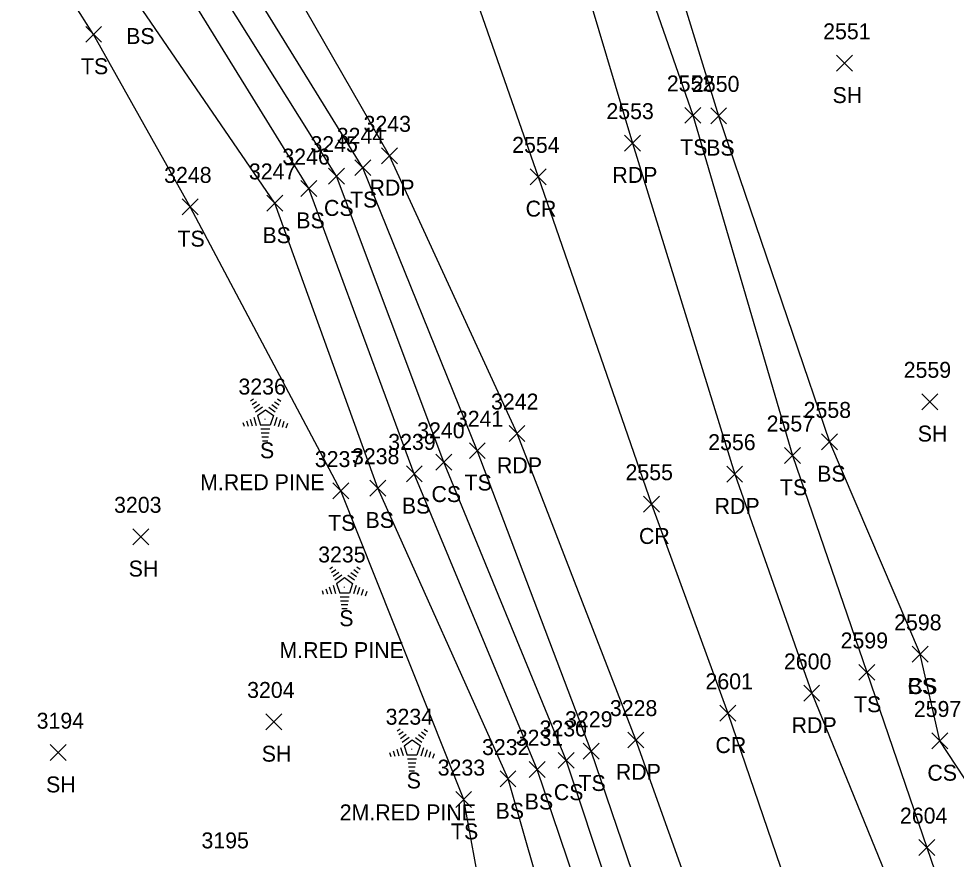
# Model space of a CAD drawing. Extents: x 1520648 to 1523413, y 732854 to 735518.
# Drawn here: x 1521803.3 to 1521920.9, y 733533.8 to 733639.3 of the extents above; entities that cross this region are included whole.
import ezdxf

# ---------------------------------------------------------------- set-up
doc = ezdxf.new("R2010")
doc.units = 0
for name, color, linetype in [('L_A', 7, 'Continuous'), ('L_C', 7, 'Continuous'), ('L_I', 7, 'Continuous'), ('L_TIC', 7, 'Continuous'), ('LELB', 7, 'Continuous'), ('LTC', 7, 'Continuous'), ('LWS', 7, 'Continuous'), ('P_A', 7, 'Continuous'), ('P_I', 7, 'Continuous'), ('P_TIC', 7, 'Continuous'), ('PET', 7, 'Continuous'), ('PRC', 7, 'Continuous')]:
    doc.layers.add(name, color=color, linetype=linetype)

msp = doc.modelspace()

# ---------------------------------------------------------------- linework, layer by layer
at = {"layer": 'L_TIC'}
for points in [[(1521811.74, 733636.3), (1521813.74, 733638.3)], [(1521813.74, 733636.3), (1521811.74, 733638.3)], [(1521905.93, 733632.68), (1521907.93, 733634.68)], [(1521907.93, 733632.68), (1521905.93, 733634.68)], [(1521886.89, 733626.14), (1521888.89, 733628.14)], [(1521888.89, 733626.14), (1521886.89, 733628.14)], [(1521890.13, 733626.08), (1521892.13, 733628.08)], [(1521892.13, 733626.08), (1521890.13, 733628.08)], [(1521845.49, 733619.57), (1521847.49, 733621.57)], [(1521847.49, 733619.57), (1521845.49, 733621.57)], [(1521842.19, 733618.52), (1521844.19, 733620.52)], [(1521844.19, 733618.52), (1521842.19, 733620.52)], [(1521838.72, 733616.96), (1521840.72, 733618.96)], [(1521840.72, 733616.96), (1521838.72, 733618.96)], [(1521823.84, 733614.66), (1521825.84, 733616.66)], [(1521825.84, 733614.66), (1521823.84, 733616.66)], [(1521834.47, 733615.1), (1521836.47, 733617.1)], [(1521836.47, 733615.1), (1521834.47, 733617.1)], [(1521916.61, 733590.2), (1521918.61, 733592.2)], [(1521918.61, 733590.2), (1521916.61, 733592.2)], [(1521904.05, 733585.17), (1521906.05, 733587.17)], [(1521906.05, 733585.17), (1521904.05, 733587.17)], [(1521859.86, 733584.06), (1521861.86, 733586.06)], [(1521861.86, 733584.06), (1521859.86, 733586.06)], [(1521855.67, 733582.61), (1521857.67, 733584.61)], [(1521857.67, 733582.61), (1521855.67, 733584.61)], [(1521899.41, 733583.46), (1521901.41, 733585.46)], [(1521901.41, 733583.46), (1521899.41, 733585.46)], [(1521851.96, 733581.16), (1521853.96, 733583.16)], [(1521853.96, 733581.16), (1521851.96, 733583.16)], [(1521847.4, 733579.36), (1521849.4, 733581.36)], [(1521849.4, 733579.36), (1521847.4, 733581.36)], [(1521842.74, 733579), (1521844.74, 733581)], [(1521844.74, 733579), (1521842.74, 733581)], [(1521817.64, 733573.26), (1521819.64, 733575.26)], [(1521819.64, 733573.26), (1521817.64, 733575.26)], [(1521915.4, 733558.51), (1521917.4, 733560.51)], [(1521917.4, 733558.51), (1521915.4, 733560.51)], [(1521915.4, 733558.51), (1521917.4, 733560.51)], [(1521917.4, 733558.51), (1521915.4, 733560.51)], [(1521908.7, 733556.24), (1521910.7, 733558.24)], [(1521910.7, 733556.24), (1521908.7, 733558.24)], [(1521834.33, 733550.03), (1521836.33, 733552.03)], [(1521836.33, 733550.03), (1521834.33, 733552.03)], [(1521917.87, 733547.64), (1521919.87, 733549.64)], [(1521919.87, 733547.64), (1521917.87, 733549.64)], [(1521807.28, 733546.17), (1521809.28, 733548.17)], [(1521809.28, 733546.17), (1521807.28, 733548.17)], [(1521874.14, 733546.35), (1521876.14, 733548.35)], [(1521876.14, 733546.35), (1521874.14, 733548.35)], [(1521871.02, 733545.2), (1521873.02, 733547.2)], [(1521873.02, 733545.2), (1521871.02, 733547.2)], [(1521867.37, 733544.03), (1521869.37, 733546.03)], [(1521869.37, 733544.03), (1521867.37, 733546.03)], [(1521863.71, 733542.86), (1521865.71, 733544.86)], [(1521865.71, 733542.86), (1521863.71, 733544.86)], [(1521858.15, 733540.28), (1521860.15, 733542.28)], [(1521860.15, 733540.28), (1521858.15, 733542.28)], [(1521916.26, 733534.26), (1521918.26, 733536.26)], [(1521918.26, 733534.26), (1521916.26, 733536.26)], [(1521916.26, 733534.26), (1521918.26, 733536.26)], [(1521918.26, 733534.26), (1521916.26, 733536.26)]]:
    msp.add_lwpolyline(points, dxfattribs=at)
at = {"layer": 'LELB'}
for points in [[(1522137.24, 733813.36), (1522122.6, 733811.13), (1522114.41, 733809.37), (1522103.71, 733801.78), (1522081.65, 733783.39), (1522057.76, 733761.39), (1522025.51, 733740.12), (1522002.63, 733729.98), (1521968.84, 733727.78), (1521950.73, 733720.72), (1521906.64, 733704.94), (1521891.21, 733698.66), (1521885.29, 733693.94), (1521882.26, 733692.45), (1521879.88, 733686.55), (1521877.46, 733681.69), (1521874.75, 733671.19), (1521879.86, 733650.22), (1521887.89, 733627.14), (1521900.41, 733584.46), (1521909.7, 733557.24), (1521917.26, 733535.26)], [(1521882.26, 733692.45), (1521877.38, 733687.58), (1521874.84, 733681.03), (1521874.75, 733671.19), (1521877.17, 733667.9), (1521883.93, 733650.52), (1521891.13, 733627.08), (1521905.05, 733586.17), (1521916.4, 733559.51)], [(1521886.12, 733515.05), (1521875.14, 733547.35), (1521860.86, 733585.06), (1521846.49, 733620.57), (1521828.87, 733649.15), (1521812.54, 733668.86), (1521809.11, 733672.39), (1521801.66, 733672.79), (1521790.92, 733669.52), (1521765.55, 733662.98), (1521730.32, 733653.15), (1521692.67, 733643.18), (1521658.49, 733634.29), (1521618.74, 733624.02), (1521569.84, 733609.89), (1521513.97, 733596.01), (1521446.41, 733578.79), (1521398.39, 733566.29), (1521367.26, 733558.11), (1521307.77, 733542.6)], [(1521879.84, 733511.18), (1521868.37, 733545.03), (1521852.96, 733582.16), (1521839.72, 733617.96), (1521822.84, 733645.34), (1521811.24, 733661.87), (1521806.64, 733667.18), (1521807.84, 733668.63), (1521807.72, 733669.91), (1521803.6, 733669.51), (1521796.92, 733667.03), (1521791.88, 733664.56), (1521768.96, 733651.98), (1521733.27, 733640.42), (1521696.36, 733629.32), (1521662.08, 733622), (1521619.41, 733620.27), (1521570.74, 733608.28), (1521513.84, 733593.12), (1521446.76, 733575.98), (1521400.95, 733553.88), (1521370.39, 733548.57), (1521314.23, 733532.31)], [(1521868.01, 733480.25), (1521883.35, 733495.14), (1521886.28, 733499.41), (1521885.5, 733508.7), (1521882.7, 733514), (1521872.02, 733546.2), (1521856.67, 733583.61), (1521843.19, 733619.52), (1521825.97, 733647.02), (1521810.38, 733667.29), (1521806.64, 733667.18)], [(1521871.83, 733519.09), (1521864.71, 733543.86), (1521848.4, 733580.36), (1521835.47, 733616.1), (1521818.38, 733641.09), (1521808.68, 733661.21), (1521805.46, 733665.64), (1521797.46, 733664.46), (1521792.12, 733661.49), (1521769.37, 733650.04), (1521733.75, 733638.1), (1521696.81, 733627.47), (1521663.27, 733618.63), (1521622.81, 733609.07), (1521581.54, 733594.8), (1521522.42, 733569.89), (1521464.29, 733534.94), (1521446.07, 733516.17)], [(1521857.14, 733499.78), (1521863.76, 733516.02), (1521859.15, 733541.28), (1521843.74, 733580), (1521824.84, 733615.66), (1521812.74, 733637.3), (1521799.92, 733657.41), (1521770.97, 733645.75), (1521735.51, 733632.15), (1521697.71, 733621.89), (1521665.54, 733611.79), (1521625.88, 733600.21), (1521581.54, 733594.8)], [(1521954.19, 733539.8), (1521935.1, 733536.56), (1521925.07, 733539.22), (1521918.87, 733548.64), (1521916.4, 733559.51)]]:
    msp.add_lwpolyline(points, dxfattribs=at)
at = {"layer": 'LTC'}
for p, q in [((1521832.41, 733591.31), (1521832.77, 733591.57)), ((1521832.62, 733590.84), (1521833.15, 733591.23)), ((1521832.83, 733590.38), (1521833.54, 733590.89)), ((1521833.04, 733589.91), (1521833.92, 733590.55)), ((1521834.7, 733590.51), (1521835.51, 733589.92)), ((1521835.07, 733590.85), (1521835.75, 733590.36)), ((1521835.44, 733591.2), (1521835.99, 733590.8)), ((1521835.81, 733591.55), (1521836.23, 733591.25)), ((1521833.27, 733589.46), (1521834.28, 733590.19)), ((1521833.27, 733589.46), (1521833.65, 733588.26)), ((1521834.28, 733590.19), (1521835.28, 733589.47)), ((1521835.28, 733589.47), (1521834.88, 733588.26)), ((1521831.45, 733588.59), (1521831.6, 733588.12)), ((1521831.9, 733588.81), (1521832.11, 733588.15)), ((1521832.36, 733589.02), (1521832.63, 733588.19)), ((1521832.81, 733589.24), (1521833.14, 733588.22)), ((1521834.88, 733588.26), (1521833.65, 733588.26)), ((1521835.71, 733589.2), (1521835.38, 733588.16)), ((1521836.16, 733588.95), (1521835.87, 733588.06)), ((1521836.6, 733588.7), (1521836.37, 733587.97)), ((1521837.05, 733588.45), (1521836.86, 733587.87)), ((1521834.85, 733587.76), (1521833.7, 733587.76)), ((1521834.76, 733587.26), (1521833.77, 733587.26)), ((1521834.68, 733586.76), (1521833.85, 733586.76)), ((1521834.6, 733586.26), (1521833.92, 733586.26)), ((1521842.36, 733570.23), (1521842.71, 733570.49)), ((1521845.76, 733570.47), (1521846.18, 733570.17)), ((1521842.57, 733569.77), (1521843.1, 733570.15)), ((1521842.78, 733569.3), (1521843.48, 733569.81)), ((1521842.99, 733568.84), (1521843.87, 733569.47)), ((1521844.64, 733569.43), (1521845.45, 733568.84)), ((1521845.01, 733569.78), (1521845.69, 733569.28)), ((1521845.39, 733570.13), (1521845.93, 733569.73)), ((1521842.76, 733568.16), (1521843.09, 733567.14)), ((1521843.21, 733568.38), (1521844.22, 733569.12)), ((1521843.21, 733568.38), (1521843.6, 733567.19)), ((1521844.22, 733569.12), (1521845.22, 733568.39)), ((1521845.22, 733568.39), (1521844.83, 733567.19)), ((1521845.66, 733568.12), (1521845.32, 733567.08)), ((1521841.39, 733567.51), (1521841.54, 733567.04)), ((1521841.85, 733567.73), (1521842.06, 733567.08)), ((1521842.3, 733567.95), (1521842.57, 733567.11)), ((1521844.83, 733567.19), (1521843.6, 733567.19)), ((1521846.1, 733567.87), (1521845.81, 733566.99)), ((1521846.55, 733567.62), (1521846.31, 733566.89)), ((1521846.99, 733567.37), (1521846.8, 733566.8)), ((1521844.79, 733566.69), (1521843.65, 733566.69)), ((1521844.71, 733566.19), (1521843.72, 733566.19)), ((1521844.62, 733565.69), (1521843.79, 733565.69)), ((1521844.54, 733565.19), (1521843.86, 733565.19)), ((1521850.81, 733549.88), (1521851.17, 733550.14)), ((1521851.02, 733549.42), (1521851.55, 733549.8)), ((1521851.23, 733548.95), (1521851.94, 733549.46)), ((1521853.47, 733549.42), (1521854.15, 733548.93)), ((1521853.84, 733549.77), (1521854.39, 733549.37)), ((1521854.21, 733550.12), (1521854.63, 733549.82)), ((1521851.44, 733548.48), (1521852.32, 733549.12)), ((1521851.67, 733548.03), (1521852.68, 733548.76)), ((1521852.68, 733548.76), (1521853.68, 733548.04)), ((1521853.1, 733549.08), (1521853.91, 733548.49)), ((1521849.85, 733547.16), (1521850, 733546.69)), ((1521850.3, 733547.38), (1521850.51, 733546.73)), ((1521850.76, 733547.59), (1521851.03, 733546.76)), ((1521851.21, 733547.81), (1521851.54, 733546.79)), ((1521851.67, 733548.03), (1521852.05, 733546.84)), ((1521853.68, 733548.04), (1521853.28, 733546.84)), ((1521854.11, 733547.77), (1521853.78, 733546.73)), ((1521854.56, 733547.52), (1521854.27, 733546.63)), ((1521855, 733547.27), (1521854.77, 733546.54)), ((1521855.45, 733547.02), (1521855.26, 733546.44)), ((1521853.28, 733546.84), (1521852.05, 733546.84)), ((1521853.25, 733546.34), (1521852.1, 733546.34)), ((1521853.16, 733545.84), (1521852.17, 733545.84)), ((1521853.08, 733545.34), (1521852.25, 733545.34)), ((1521853, 733544.84), (1521852.32, 733544.84))]:
    msp.add_line(p, q, dxfattribs=at)
at = {"layer": 'LWS'}
msp.add_lwpolyline([(1521917.26, 733535.26), (1521927.91, 733504.14)], dxfattribs=at)
at = {"layer": 'P_TIC'}
for points in [[(1521879.31, 733622.66), (1521881.31, 733624.66)], [(1521881.31, 733622.66), (1521879.31, 733624.66)], [(1521848.85, 733621.07), (1521850.85, 733623.07)], [(1521850.85, 733621.07), (1521848.85, 733623.07)], [(1521867.49, 733618.43), (1521869.49, 733620.43)], [(1521869.49, 733618.43), (1521867.49, 733620.43)], [(1521864.84, 733586.22), (1521866.84, 733588.22)], [(1521866.84, 733586.22), (1521864.84, 733588.22)], [(1521892.14, 733581.12), (1521894.14, 733583.12)], [(1521894.14, 733581.12), (1521892.14, 733583.12)], [(1521881.71, 733577.35), (1521883.71, 733579.35)], [(1521883.71, 733577.35), (1521881.71, 733579.35)], [(1521901.8, 733553.61), (1521903.8, 733555.61)], [(1521903.8, 733553.61), (1521901.8, 733555.61)], [(1521891.3, 733551.11), (1521893.3, 733553.11)], [(1521893.3, 733551.11), (1521891.3, 733553.11)], [(1521879.75, 733547.75), (1521881.75, 733549.75)], [(1521881.75, 733547.75), (1521879.75, 733549.75)]]:
    msp.add_lwpolyline(points, dxfattribs=at)
at = {"layer": 'PET'}
for points in [[(1521903.49, 733710.07), (1521888.63, 733701.99), (1521876.7, 733690.21), (1521871.22, 733680.27), (1521870.84, 733669.47), (1521872.83, 733648.74), (1521880.31, 733623.66), (1521893.14, 733582.12), (1521902.8, 733554.61), (1521915.13, 733524.47)], [(1521970.76, 732869.72), (1521972.09, 732922.91), (1521973.57, 732966.67), (1521974.58, 733022.36), (1521975.46, 733067.38), (1521975.32, 733107.57), (1521973.64, 733153.17), (1521968.72, 733197.53), (1521962.95, 733241.68), (1521954.95, 733285.15), (1521946.27, 733327.15), (1521938.01, 733358.79), (1521928.18, 733397.9), (1521917.02, 733438.97), (1521903.82, 733481.12), (1521892.95, 733514.59), (1521880.75, 733548.75), (1521865.84, 733587.22), (1521849.85, 733622.07), (1521833.37, 733650.78), (1521822.9, 733665.59), (1521814.39, 733670.77), (1521809.29, 733673.67), (1521803.81, 733674.87)]]:
    msp.add_lwpolyline(points, dxfattribs=at)
at = {"layer": 'PRC'}
msp.add_lwpolyline([(1521847.29, 733686.72), (1521850.2, 733676.27), (1521859.4, 733645.45), (1521868.49, 733619.43), (1521882.71, 733578.35), (1521892.3, 733552.11), (1521903.28, 733519.94), (1521912.83, 733491.67), (1521925.09, 733452.23), (1521933.2, 733423.68), (1521950.73, 733358.33), (1521960.47, 733313.72), (1521967.86, 733278.36), (1521975.83, 733229.91), (1521982.15, 733180.3), (1521985.07, 733144.21), (1521986.34, 733103.3), (1521986.87, 733068.5), (1521985.99, 733025.53), (1521985.59, 732997.69), (1521984.11, 732947.62), (1521983.04, 732898.65), (1521981.54, 732858.94)], dxfattribs=at)

# ---------------------------------------------------------------- texts
at = {"layer": 'L_A'}
for s, p in [('BS', (1521816.82, 733636.09)), ('TS', (1521811.15, 733632.3)), ('SH', (1521905.42, 733628.68)), ('TS', (1521886.3, 733622.14)), ('BS', (1521889.57, 733622.08)), ('TS', (1521844.9, 733615.57)), ('CS', (1521841.63, 733614.52)), ('BS', (1521838.16, 733612.96)), ('BS', (1521833.91, 733611.1)), ('TS', (1521823.25, 733610.66)), ('SH', (1521916.1, 733586.2)), ('S', (1521833.6, 733584.1)), ('BS', (1521903.49, 733581.17)), ('TS', (1521859.27, 733580.06)), ('TS', (1521898.82, 733579.46)), ('CS', (1521855.11, 733578.61)), ('BS', (1521851.4, 733577.16)), ('TS', (1521842.15, 733575)), ('BS', (1521846.84, 733575.36)), ('SH', (1521817.13, 733569.26)), ('S', (1521843.55, 733563.03)), ('CS', (1521914.84, 733554.51)), ('BS', (1521914.84, 733554.51)), ('TS', (1521908.11, 733552.24)), ('SH', (1521833.82, 733546.03)), ('S', (1521852, 733542.67)), ('CS', (1521917.31, 733543.64)), ('SH', (1521806.77, 733542.17)), ('TS', (1521873.55, 733542.35)), ('CS', (1521870.46, 733541.2)), ('BS', (1521866.81, 733540.03)), ('BS', (1521863.15, 733538.86)), ('TS', (1521857.56, 733536.28))]:
    msp.add_text(s, height=2, dxfattribs=at).set_placement(p)
at = {"layer": 'L_C'}
for s, p in [('M.RED PINE', (1521826.09, 733580.1)), ('M.RED PINE', (1521836.04, 733559.03)), ('2M.RED PINE', (1521843.6, 733538.67))]:
    msp.add_text(s, height=2, dxfattribs=at).set_placement(p)
at = {"layer": 'L_I'}
for s, p in [('2551', (1521904.24, 733636.68)), ('2552', (1521884.63, 733630.14)), ('2550', (1521887.79, 733630.08)), ('3245', (1521839.93, 733622.52)), ('3244', (1521843.23, 733623.57)), ('3246', (1521836.41, 733620.96)), ('3247', (1521832.21, 733619.1)), ('3248', (1521821.58, 733618.66)), ('2559', (1521914.34, 733594.2)), ('3236', (1521830.9, 733592.1)), ('2558', (1521901.79, 733589.17)), ('3241', (1521858.17, 733588.06)), ('2557', (1521897.15, 733587.46)), ('3240', (1521853.32, 733586.61)), ('3239', (1521849.69, 733585.16)), ('3237', (1521840.48, 733583)), ('3238', (1521845.14, 733583.36)), ('3203', (1521815.3, 733577.26)), ('3235', (1521840.9, 733571.03)), ('2598', (1521913.14, 733562.51)), ('2598', (1521913.14, 733562.51)), ('2599', (1521906.43, 733560.24)), ('3204', (1521831.99, 733554.03)), ('2597', (1521915.61, 733551.64)), ('3194', (1521805.59, 733550.17)), ('3234', (1521849.36, 733550.67)), ('3229', (1521871.87, 733550.35)), ('3230', (1521868.67, 733549.2)), ('3231', (1521865.68, 733548.03)), ('3232', (1521861.45, 733546.86)), ('3233', (1521855.89, 733544.28)), ('2604', (1521913.87, 733538.26)), ('2604', (1521913.87, 733538.26)), ('3195', (1521826.26, 733535.15))]:
    msp.add_text(s, height=2, dxfattribs=at).set_placement(p)
at = {"layer": 'LTC'}
for p in [(1521834.16, 733589.21), (1521844.11, 733568.13), (1521852.56, 733547.78)]:
    msp.add_text('.', height=1.04, rotation=270, dxfattribs=at).set_placement(p)
at = {"layer": 'P_A'}
for s, p in [('RDP', (1521877.8, 733618.66)), ('RDP', (1521847.34, 733617.07)), ('CR', (1521866.92, 733614.43)), ('RDP', (1521863.33, 733582.22)), ('RDP', (1521890.63, 733577.12)), ('CR', (1521881.14, 733573.35)), ('RDP', (1521900.29, 733549.61)), ('CR', (1521890.73, 733547.11)), ('RDP', (1521878.24, 733543.75))]:
    msp.add_text(s, height=2, dxfattribs=at).set_placement(p)
at = {"layer": 'P_I'}
for s, p in [('2553', (1521877.05, 733626.66)), ('3243', (1521846.59, 733625.07)), ('2554', (1521865.23, 733622.43)), ('3242', (1521862.58, 733590.22)), ('2556', (1521889.82, 733585.12)), ('2555', (1521879.45, 733581.35)), ('2600', (1521899.32, 733557.61)), ('2601', (1521889.48, 733555.11)), ('3228', (1521877.49, 733551.75))]:
    msp.add_text(s, height=2, dxfattribs=at).set_placement(p)

doc.saveas('drawing.dxf')
